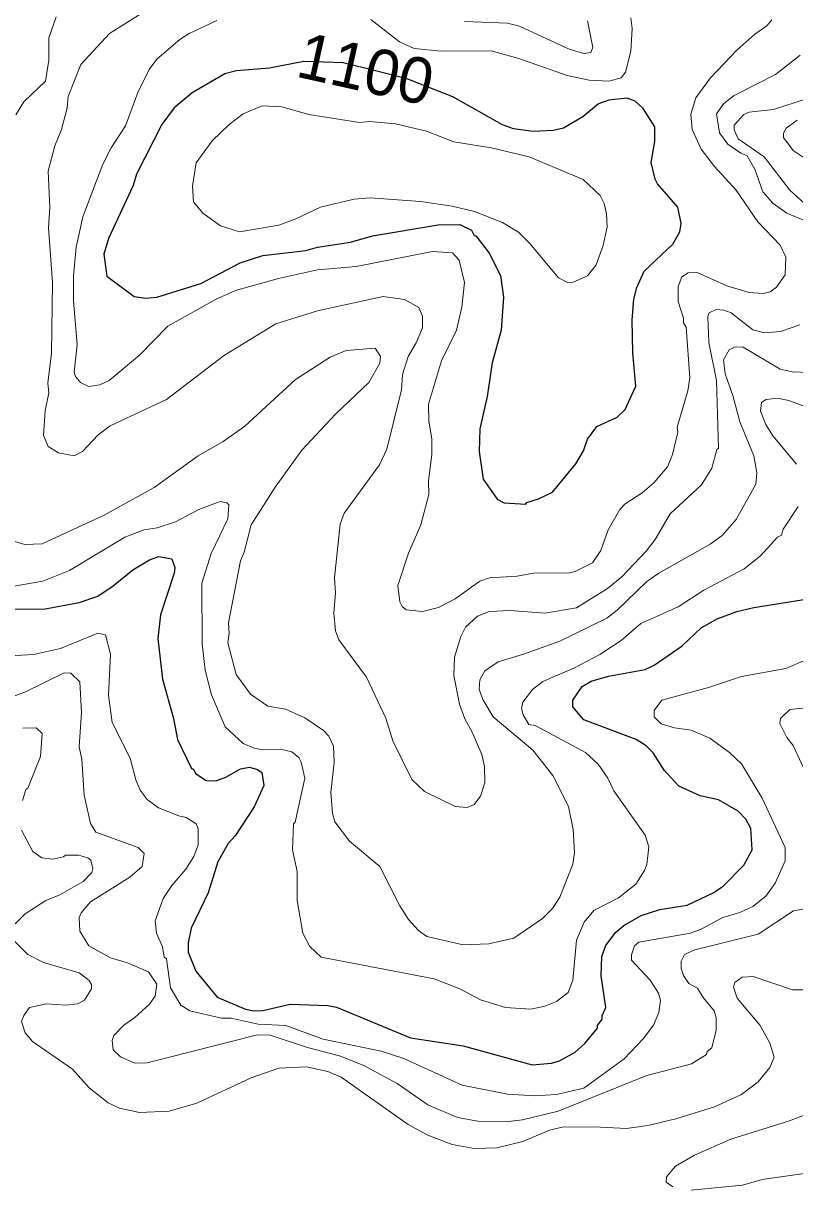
# Model space of a CAD drawing. Extents: x 447.8 to 473.9, y 7733.1 to 7760.8.
# Drawn here: x 469.013 to 470.364, y 7756.976 to 7759.012 of the extents above; entities that cross this region are included whole.
import ezdxf
from ezdxf.enums import TextEntityAlignment as Align

# ---------------------------------------------------------------- set-up
doc = ezdxf.new("R2010")
doc.units = 0
doc.header["$LTSCALE"] = 0.032
doc.layers.add('1', color=7, linetype='Continuous', lineweight=25)
doc.layers.add('2', color=7, linetype='Continuous', lineweight=13)
doc.layers.add('61', color=7, linetype='Continuous')

msp = doc.modelspace()

# ---------------------------------------------------------------- linework, layer by layer
at = {"layer": '1'}
msp.add_lwpolyline([(470.1237, 7758.7306), (470.1192, 7758.739), (470.1123, 7758.7681), (470.1188, 7758.8047), (470.1191, 7758.8303), (470.0986, 7758.8626), (470.0845, 7758.8752), (470.0705, 7758.8809), (470.0381, 7758.8771), (470.0202, 7758.8706), (469.9926, 7758.8478), (469.9591, 7758.8282), (469.9412, 7758.8241), (469.9059, 7758.8226), (469.8714, 7758.8273), (469.852, 7758.8343), (469.7655, 7758.8833), (469.6865, 7758.9141), (469.6299, 7758.9283), (469.5733, 7758.9425), (469.5045, 7758.9447), (469.4442, 7758.9331), (469.3868, 7758.9283), (469.3662, 7758.9236), (469.3092, 7758.8901), (469.2773, 7758.8636), (469.2562, 7758.8345), (469.2116, 7758.7479), (469.2056, 7758.7279), (469.1625, 7758.6353), (469.1544, 7758.6076), (469.1595, 7758.569), (469.2075, 7758.5339), (469.2278, 7758.5308), (469.247, 7758.5323), (469.324, 7758.5562), (469.3929, 7758.5923), (469.4325, 7758.6054), (469.5083, 7758.614), (469.5283, 7758.6198), (469.586, 7758.6286), (469.6245, 7758.6398), (469.7399, 7758.659), (469.7777, 7758.6597), (469.7979, 7758.65), (469.8027, 7758.6402), (469.8062, 7758.6394), (469.8291, 7758.6096), (469.8486, 7758.5705), (469.8541, 7758.5327), (469.8501, 7758.4746), (469.8342, 7758.4173), (469.8252, 7758.3584), (469.8125, 7758.3018), (469.8117, 7758.2622), (469.8182, 7758.214), (469.8432, 7758.1789), (469.855, 7758.1724), (469.893, 7758.1701), (469.8948, 7758.1732), (469.9155, 7758.1795), (469.9396, 7758.1914), (469.9806, 7758.241), (469.994, 7758.2638), (470.0009, 7758.2838), (470.0175, 7758.3061), (470.0532, 7758.3226), (470.0671, 7758.3357), (470.0858, 7758.3769), (470.0802, 7758.4349), (470.0794, 7758.4922), (470.0824, 7758.5292), (470.0872, 7758.5491), (470.1003, 7758.578), (470.1505, 7758.6251), (470.1626, 7758.647), (470.165, 7758.6615), (470.1594, 7758.6902)], close=True, dxfattribs=at)
for points in [[(468.9953, 7757.9872), (469.0489, 7757.9865), (469.1114, 7757.9981), (469.1438, 7758.0093), (469.1707, 7758.0271), (469.2051, 7758.0555), (469.2342, 7758.0729), (469.2509, 7758.0786), (469.2734, 7758.0747), (469.2785, 7758.0594), (469.2778, 7758.0497), (469.2538, 7757.9766), (469.249, 7757.9351), (469.2572, 7757.864), (469.2762, 7757.7948), (469.2832, 7757.7583), (469.3078, 7757.7075), (469.3115, 7757.7063), (469.3148, 7757.6989), (469.3333, 7757.6863), (469.3507, 7757.6861), (469.368, 7757.6924), (469.3938, 7757.707), (469.4092, 7757.7099), (469.4237, 7757.7059), (469.4308, 7757.7003), (469.4348, 7757.6776), (469.4174, 7757.6405), (469.3841, 7757.5895), (469.372, 7757.5761), (469.3538, 7757.5445), (469.337, 7757.4899), (469.3074, 7757.4282), (469.3019, 7757.4025), (469.3019, 7757.386), (469.3156, 7757.3528), (469.353, 7757.3071), (469.4026, 7757.2863), (469.417, 7757.2835), (469.433, 7757.2842), (469.4807, 7757.2953), (469.5463, 7757.2929), (469.5619, 7757.2897), (469.6912, 7757.2363), (469.7836, 7757.2224), (469.9043, 7757.1889), (469.938, 7757.1916), (469.9522, 7757.1962), (469.9797, 7757.2112), (469.9966, 7757.2264), (470.0183, 7757.2531)], [(470.0248, 7757.3448), (470.0264, 7757.3788), (470.0331, 7757.3976), (470.0503, 7757.4203), (470.0646, 7757.4325), (470.0951, 7757.45), (470.1279, 7757.4607), (470.1753, 7757.4686), (470.2223, 7757.4904), (470.239, 7757.5021), (470.2747, 7757.5381), (470.2894, 7757.5652), (470.2868, 7757.6028), (470.2779, 7757.6188), (470.2645, 7757.6329), (470.2304, 7757.6528), (470.1985, 7757.6598), (470.1609, 7757.6765), (470.1353, 7757.7046), (470.1162, 7757.7347), (470.1037, 7757.7473), (470.0861, 7757.7586), (469.9945, 7757.7925), (469.9756, 7757.8153), (469.9755, 7757.8271), (469.9916, 7757.8513), (470.0073, 7757.8606), (470.038, 7757.8691), (470.1021, 7757.8811), (470.1177, 7757.8882), (470.1665, 7757.9221), (470.1999, 7757.9537), (470.2282, 7757.9695), (470.2627, 7757.9823), (470.2923, 7757.9896), (470.3908, 7758.0049)], [(470.0183, 7757.2531), (470.0187, 7757.2579), (470.0265, 7757.2686), (470.0266, 7757.2751), (470.0329, 7757.2893), (470.0248, 7757.3448)]]:
    msp.add_lwpolyline(points, dxfattribs=at)
at = {"layer": '2'}
for points in [[(469.6434, 7758.5339), (469.5285, 7758.5084), (469.4555, 7758.4857), (469.3655, 7758.431), (469.2643, 7758.3532), (469.1658, 7758.307), (469.1447, 7758.2917), (469.1173, 7758.2621), (469.1027, 7758.255), (469.0752, 7758.2601), (469.0568, 7758.2711), (469.0486, 7758.2906), (469.0518, 7758.3335), (469.0581, 7758.3653), (469.0567, 7758.3818), (469.063, 7758.4342), (469.0646, 7758.5583), (469.0574, 7758.6538), (469.0599, 7758.6886), (469.057, 7758.753), (469.0688, 7758.7975), (469.0806, 7758.8258), (469.0901, 7758.8636), (469.0919, 7758.8836), (469.1144, 7758.9395), (469.1641, 7758.9938), (469.2602, 7759.0545)], [(469.0711, 7759.0228), (469.0582, 7758.9861), (469.0581, 7758.9472), (469.0524, 7758.9107), (469.0142, 7758.8746), (469.0006, 7758.8515)], [(469.3521, 7759.0166), (469.3037, 7758.9942), (469.2874, 7758.9836), (469.2473, 7758.9491), (469.2339, 7758.931), (469.2141, 7758.8909), (469.1921, 7758.8324), (469.1674, 7758.7939), (469.1529, 7758.7651), (469.1175, 7758.673), (469.1062, 7758.6202), (469.1015, 7758.5699), (469.1015, 7758.5253), (469.1078, 7758.4496), (469.1023, 7758.4012), (469.105, 7758.3934), (469.1138, 7758.3831), (469.1275, 7758.3761), (469.1475, 7758.3792), (469.1637, 7758.3869), (469.2167, 7758.4311), (469.2664, 7758.4815), (469.3497, 7758.5282), (469.3847, 7758.5439), (469.4602, 7758.5652), (469.5282, 7758.5805), (469.5959, 7758.5861), (469.7296, 7758.6125), (469.7648, 7758.61), (469.7762, 7758.5973), (469.786, 7758.5583), (469.7812, 7758.5148), (469.7715, 7758.4745), (469.7457, 7758.4211), (469.7228, 7758.345), (469.7236, 7758.3156), (469.7284, 7758.2846), (469.7283, 7758.2579), (469.7228, 7758.2104), (469.7235, 7758.1871), (469.7094, 7758.1342), (469.688, 7758.0844), (469.6691, 7758.028), (469.6725, 7757.9995), (469.6769, 7757.9908), (469.6835, 7757.9855), (469.7125, 7757.9825), (469.7405, 7757.9894), (469.7694, 7758.0043), (469.8125, 7758.0353), (469.8296, 7758.041), (469.8781, 7758.0442), (469.9063, 7758.0497), (469.9694, 7758.0498), (469.9794, 7758.0522), (470.0098, 7758.0676), (470.0246, 7758.0892), (470.0371, 7758.1254), (470.0576, 7758.161), (470.0669, 7758.1709), (470.0965, 7758.1902), (470.1169, 7758.2077)], [(470.077, 7759.0213), (470.0794, 7759.0027), (470.0769, 7758.963), (470.0677, 7758.9262), (470.0601, 7758.9165), (470.0382, 7758.9102), (470.0037, 7758.9123), (469.9652, 7758.9204), (469.8811, 7758.95), (469.8322, 7758.9636), (469.7448, 7758.9628), (469.6978, 7758.9676), (469.672, 7758.9795), (469.622, 7759.0187)], [(469.7857, 7759.0149), (469.8613, 7759.0118), (469.8822, 7759.0068), (469.9691, 7758.9667), (469.9944, 7758.9592), (470.0066, 7758.9606), (470.0104, 7758.9693), (470.001, 7759.0159)], [(470.1764, 7758.3688), (470.1803, 7758.3913), (470.1739, 7758.48), (470.1692, 7758.4873), (470.169, 7758.4956), (470.1596, 7758.5246), (470.1595, 7758.5512), (470.1659, 7758.5683), (470.1773, 7758.5748), (470.1929, 7758.5756), (470.2451, 7758.5521), (470.284, 7758.5405), (470.3086, 7758.5388), (470.3206, 7758.542), (470.3317, 7758.5499), (470.3469, 7758.5716), (470.3479, 7758.6026), (470.3383, 7758.6237), (470.2994, 7758.6643), (470.2615, 7758.7197), (470.2234, 7758.7612), (470.2002, 7758.7912), (470.1844, 7758.8261), (470.1821, 7758.8526), (470.1908, 7758.8816), (470.2166, 7758.9166), (470.2626, 7758.9648), (470.2937, 7758.9926), (470.3148, 7759.0075), (470.3236, 7759.0181)], [(470.3732, 7758.956), (470.3303, 7758.922), (470.258, 7758.8853), (470.2396, 7758.8713), (470.2271, 7758.8534), (470.2322, 7758.82), (470.2468, 7758.8003), (470.2692, 7758.7846), (470.2808, 7758.7797), (470.2942, 7758.7567), (470.3077, 7758.717), (470.3263, 7758.6966), (470.3498, 7758.6797), (470.3851, 7758.665)], [(470.388, 7758.6902), (470.3554, 7758.7197), (470.3105, 7758.7781), (470.2648, 7758.8094), (470.2576, 7758.8251), (470.2576, 7758.8336), (470.2748, 7758.8524), (470.2842, 7758.8562), (470.3268, 7758.8607), (470.3843, 7758.8796)], [(470.368, 7758.8425), (470.3485, 7758.8283), (470.3441, 7758.8195), (470.3441, 7758.812), (470.3611, 7758.7893), (470.4029, 7758.7611)], [(469.7013, 7758.4527), (469.7121, 7758.4788), (469.7121, 7758.4993), (469.7059, 7758.5145), (469.681, 7758.5285), (469.6434, 7758.5339)], [(470.3728, 7758.4842), (470.3388, 7758.4722), (470.3106, 7758.4698), (470.2904, 7758.4755), (470.2525, 7758.5048), (470.2397, 7758.5098), (470.2263, 7758.5106), (470.2141, 7758.505), (470.2115, 7758.4984), (470.2133, 7758.4534), (470.2269, 7758.3864), (470.2301, 7758.2674), (470.2277, 7758.2659), (470.2188, 7758.2334), (470.2008, 7758.204), (470.1455, 7758.1534), (470.1196, 7758.1081), (470.1038, 7758.0877), (470.0614, 7758.043), (470.0359, 7758.0224), (469.9819, 7757.989), (469.9262, 7757.9793), (469.8654, 7757.9841), (469.8296, 7757.9825), (469.8086, 7757.9743), (469.7875, 7757.955), (469.7792, 7757.9386), (469.7684, 7757.9026), (469.7668, 7757.8702), (469.7768, 7757.8203), (469.7862, 7757.7946), (469.7993, 7757.7714), (469.8161, 7757.7319), (469.8205, 7757.7109), (469.8213, 7757.6827), (469.814, 7757.659), (469.8025, 7757.6446), (469.7905, 7757.6394), (469.7692, 7757.641), (469.7156, 7757.6675), (469.6936, 7757.6882), (469.6603, 7757.7562), (469.6479, 7757.7954), (469.6142, 7757.8673), (469.5657, 7757.9325), (469.56, 7757.9483), (469.5568, 7757.9798), (469.5599, 7758.0145), (469.5584, 7758.0411), (469.5682, 7758.1354), (469.5754, 7758.1543), (469.6369, 7758.239), (469.6497, 7758.2663), (469.6754, 7758.3704), (469.677, 7758.3972), (469.6869, 7758.4287), (469.7013, 7758.4527)], [(468.9735, 7758.1122), (469.0162, 7758.0995), (469.0466, 7758.101), (469.1553, 7758.1512), (469.2425, 7758.1996), (469.3195, 7758.2545), (469.3631, 7758.28), (469.401, 7758.3068), (469.49, 7758.3882), (469.5506, 7758.4275), (469.5784, 7758.4393), (469.6294, 7758.4433), (469.6389, 7758.4288), (469.6377, 7758.4169), (469.6183, 7758.383), (469.5597, 7758.3277), (469.5012, 7758.2644), (469.4543, 7758.1999), (469.4126, 7758.1343), (469.4, 7758.0861), (469.3934, 7758.0712), (469.3726, 7757.9623), (469.3741, 7757.9444), (469.3717, 7757.9276), (469.3859, 7757.8721), (469.4109, 7757.8375), (469.4415, 7757.8166), (469.4723, 7757.8113), (469.5064, 7757.796), (469.5391, 7757.774), (469.5485, 7757.7644), (469.5567, 7757.7465), (469.5575, 7757.718), (469.552, 7757.6655), (469.5548, 7757.6292), (469.559, 7757.614), (469.5846, 7757.5802), (469.6377, 7757.5359), (469.6724, 7757.4672), (469.6879, 7757.4433), (469.7053, 7757.4243), (469.7196, 7757.4138), (469.7837, 7757.399), (469.8281, 7757.4006), (469.8723, 7757.4108), (469.9221, 7757.4451), (469.9399, 7757.4627), (469.9527, 7757.4822), (469.9753, 7757.5403), (469.9784, 7757.5608), (469.9761, 7757.6006), (469.9678, 7757.6412), (469.9401, 7757.6952), (469.9052, 7757.7397), (469.8359, 7757.798), (469.8178, 7757.8286), (469.8117, 7757.8462), (469.8124, 7757.8625), (469.8216, 7757.8785), (469.8444, 7757.8945), (469.8893, 7757.9074), (469.9524, 7757.9302), (470.0348, 7757.9706), (470.0527, 7757.9846), (470.1047, 7758.0351)], [(470.2957, 7758.2051), (470.2974, 7758.2252), (470.2923, 7758.2545), (470.2674, 7758.3143), (470.2554, 7758.3603), (470.2421, 7758.398), (470.239, 7758.423), (470.249, 7758.4403), (470.2593, 7758.4457), (470.2735, 7758.4451), (470.3382, 7758.4062), (470.3592, 7758.4017), (470.4167, 7758.3993)], [(470.1169, 7758.2077), (470.1412, 7758.2357), (470.15, 7758.2573), (470.1594, 7758.2964), (470.1581, 7758.305), (470.1764, 7758.3688)], [(470.419, 7758.3272), (470.3532, 7758.3515), (470.3334, 7758.3558), (470.3137, 7758.3535), (470.3058, 7758.3481), (470.3039, 7758.3328), (470.3133, 7758.3098), (470.3256, 7758.29), (470.3667, 7758.2399)], [(470.1047, 7758.0351), (470.1257, 7758.0496), (470.2159, 7758.1004), (470.237, 7758.1152), (470.2614, 7758.1431), (470.2957, 7758.2051)], [(470.0555, 7757.481), (470.0119, 7757.4589), (469.9951, 7757.4387), (469.9818, 7757.4073), (469.9751, 7757.3369), (469.967, 7757.3157), (469.9465, 7757.3), (469.9266, 7757.2918), (469.9019, 7757.2865), (469.8578, 7757.2891), (469.8135, 7757.3026), (469.7777, 7757.3221), (469.7328, 7757.3396), (469.535, 7757.3771), (469.5148, 7757.396), (469.5025, 7757.4191), (469.4927, 7757.4768), (469.4926, 7757.5271), (469.4847, 7757.565), (469.4863, 7757.611), (469.4895, 7757.6135), (469.5061, 7757.6909), (469.5001, 7757.7189), (469.4958, 7757.7267), (469.4833, 7757.7369), (469.4635, 7757.7412), (469.4338, 7757.7404), (469.4173, 7757.7431), (469.3983, 7757.7515), (469.3669, 7757.7807), (469.3429, 7757.8362), (469.3319, 7757.8796), (469.3268, 7757.926), (469.326, 7758.0318), (469.3422, 7758.0841), (469.3716, 7758.1444), (469.3731, 7758.1692), (469.3697, 7758.1725), (469.3582, 7758.1749), (469.3209, 7758.1611), (469.2799, 7758.1391), (469.248, 7758.1285), (469.2253, 7758.1252), (469.1915, 7758.1125), (469.0945, 7758.0539), (469.0475, 7758.0355), (468.9835, 7758.0242)], [(470.3698, 7758.1659), (470.3435, 7758.1264), (470.3407, 7758.1158), (470.3337, 7758.1123), (470.3036, 7758.08), (470.2753, 7758.0572), (470.2044, 7758.0199), (470.16, 7757.9906), (470.0944, 7757.9612), (470.0599, 7757.9318), (470.0228, 7757.9073), (469.9781, 7757.8837), (469.9226, 7757.86), (469.905, 7757.8456), (469.8877, 7757.8239), (469.8855, 7757.8125), (469.8883, 7757.8016), (469.8985, 7757.7844), (469.9094, 7757.7827), (469.9976, 7757.7355), (470.0198, 7757.715), (470.0369, 7757.6906), (470.0472, 7757.6685), (470.1019, 7757.5908)], [(468.9785, 7757.9039), (469.0316, 7757.9072), (469.0785, 7757.9177), (469.144, 7757.9447), (469.1572, 7757.9416), (469.1664, 7757.9077), (469.1625, 7757.8359), (469.1689, 7757.7883), (469.2008, 7757.7259), (469.2104, 7757.6877), (469.2182, 7757.6696)], [(469.3163, 7757.6105), (469.3195, 7757.602), (469.3195, 7757.5739), (469.3121, 7757.5534), (469.298, 7757.5311), (469.2733, 7757.5026), (469.2581, 7757.4803), (469.2442, 7757.4412), (469.2464, 7757.4196), (469.2569, 7757.3954), (469.2602, 7757.3776), (469.2642, 7757.3746), (469.2714, 7757.3238), (469.2894, 7757.2936), (469.3049, 7757.2836), (469.3606, 7757.2707), (469.3775, 7757.2706), (469.4247, 7757.2603), (469.4731, 7757.2579), (469.5381, 7757.2336), (469.6398, 7757.213), (469.6793, 7757.1999), (469.7818, 7757.1532), (469.8608, 7757.1374), (469.9085, 7757.1344), (469.947, 7757.1368), (469.9949, 7757.1482), (470.0655, 7757.1996), (470.0986, 7757.2344), (470.1164, 7757.2581), (470.1261, 7757.2808), (470.1291, 7757.3024), (470.1255, 7757.3146), (470.1106, 7757.3369), (470.0779, 7757.372), (470.0779, 7757.3812), (470.0835, 7757.3973), (470.091, 7757.4038), (470.1815, 7757.4193), (470.1999, 7757.4263), (470.2381, 7757.447), (470.2675, 7757.4553), (470.2905, 7757.4659), (470.3131, 7757.4844), (470.3297, 7757.5066), (470.3471, 7757.5459), (470.3469, 7757.5695), (470.307, 7757.6554), (470.2706, 7757.7157), (470.2496, 7757.7353), (470.215, 7757.7607), (470.1827, 7757.7746), (470.1533, 7757.7785), (470.1302, 7757.7857), (470.1178, 7757.7979), (470.1179, 7757.809), (470.131, 7757.827), (470.2131, 7757.8495), (470.2705, 7757.8687), (470.3482, 7757.8826), (470.4242, 7757.9151)], [(468.9656, 7757.823), (469.0162, 7757.8412), (469.085, 7757.875), (469.0969, 7757.8747), (469.1125, 7757.8591), (469.1151, 7757.8054), (469.1112, 7757.7452), (469.1159, 7757.7231), (469.1201, 7757.6606), (469.1309, 7757.6112), (469.1403, 7757.5959), (469.2146, 7757.5691), (469.2249, 7757.5589), (469.2217, 7757.5363), (469.2002, 7757.5171), (469.1309, 7757.474), (469.1145, 7757.4549), (469.1112, 7757.4466), (469.1126, 7757.4227), (469.1281, 7757.3971), (469.1661, 7757.3761), (469.1959, 7757.3674), (469.2326, 7757.3517), (469.2473, 7757.3304), (469.2442, 7757.3094), (469.2341, 7757.295), (469.2087, 7757.2717), (469.1895, 7757.2585), (469.1722, 7757.2401), (469.1689, 7757.2318), (469.1705, 7757.2149), (469.1835, 7757.2032), (469.2085, 7757.1921), (469.2304, 7757.1922), (469.4212, 7757.241), (469.4436, 7757.2416), (469.5109, 7757.2191), (469.5668, 7757.2045), (469.6097, 7757.1875), (469.6678, 7757.156), (469.7218, 7757.1189), (469.7735, 7757.0969), (469.8093, 7757.0904), (469.862, 7757.0895), (469.8874, 7757.0928), (469.9499, 7757.1076), (470.1047, 7757.1703), (470.1828, 7757.1905), (470.2091, 7757.2068), (470.2107, 7757.2123), (470.2185, 7757.2185), (470.226, 7757.2495), (470.226, 7757.2719), (470.2227, 7757.2834), (470.2033, 7757.307), (470.1938, 7757.3234), (470.1784, 7757.3312), (470.1692, 7757.3455)], [(470.3972, 7757.6697), (470.3609, 7757.7481), (470.35, 7757.7619), (470.3378, 7757.7864), (470.339, 7757.7953), (470.3553, 7757.8108), (470.3888, 7757.8141)], [(469.0119, 7757.6513), (469.0179, 7757.6708), (469.0213, 7757.6734), (469.0436, 7757.7288), (469.0468, 7757.7691), (469.0359, 7757.7788), (469.0129, 7757.778)], [(469.2182, 7757.6696), (469.2303, 7757.6533), (469.2504, 7757.6389), (469.2858, 7757.6246), (469.2988, 7757.622), (469.3163, 7757.6105)], [(468.999, 7757.4356), (469.0167, 7757.4534), (469.0532, 7757.4765), (469.0777, 7757.4864), (469.1181, 7757.51), (469.1335, 7757.5258), (469.1351, 7757.5327), (469.1316, 7757.5474), (469.1266, 7757.5514), (469.1102, 7757.5559), (469.0874, 7757.556), (469.084, 7757.5527), (469.065, 7757.5489), (469.046, 7757.5514), (469.0303, 7757.5623), (469.0105, 7757.5999)], [(470.1019, 7757.5908), (470.1082, 7757.5704), (470.1048, 7757.5393), (470.101, 7757.5288), (470.0858, 7757.5054), (470.0555, 7757.481)], [(470.3, 7757.4179), (470.3618, 7757.4582), (470.4339, 7757.4715)], [(469.7214, 7757.0657), (469.6871, 7757.0848), (469.5696, 7757.1672), (469.5465, 7757.177), (469.5089, 7757.1856), (469.4606, 7757.1832), (469.4123, 7757.1663), (469.3173, 7757.1221), (469.2688, 7757.1077), (469.2166, 7757.1056), (469.1821, 7757.1131), (469.1621, 7757.1225), (469.129, 7757.1486), (469.0998, 7757.1816), (469.0295, 7757.2297), (469.0167, 7757.2452), (469.0102, 7757.2647), (469.0142, 7757.2755), (469.0244, 7757.2892), (469.0542, 7757.2955), (469.0881, 7757.2931), (469.1081, 7757.2956), (469.1209, 7757.3022), (469.1327, 7757.3222), (469.1327, 7757.3293), (469.1288, 7757.3368), (469.1111, 7757.35), (469.0486, 7757.3682), (469.0216, 7757.3819), (468.9987, 7757.4046)], [(470.1692, 7757.3455), (470.1652, 7757.3576), (470.1652, 7757.3705), (470.1711, 7757.3821), (470.1891, 7757.3902), (470.3, 7757.4179)], [(470.3937, 7757.3204), (470.3596, 7757.3204), (470.291, 7757.3438), (470.2719, 7757.3426), (470.2589, 7757.3328), (470.2566, 7757.3251), (470.2632, 7757.3055), (470.3034, 7757.258), (470.3202, 7757.227), (470.3278, 7757.2021), (470.3203, 7757.184), (470.2999, 7757.1594), (470.2704, 7757.1369), (470.2231, 7757.1155), (470.1554, 7757.0945), (470.1066, 7757.083), (470.0692, 7757.0775), (470.0127, 7757.0806), (469.9566, 7757.0799), (469.9346, 7757.0746)], [(470.1502, 7756.9755), (470.1389, 7756.9835), (470.1392, 7756.993), (470.1548, 7757.0117), (470.1885, 7757.0309), (470.252, 7757.0588), (470.3544, 7757.0909), (470.3907, 7757.1049)], [(469.9346, 7757.0746), (469.888, 7757.0548), (469.8426, 7757.0437), (469.8025, 7757.0427), (469.764, 7757.0498), (469.7214, 7757.0657)], [(471.326, 7756.9688), (471.2842, 7756.9892), (471.2706, 7756.9891), (471.2577, 7756.9949), (471.1981, 7757.0005), (471.1054, 7756.9949), (471.0724, 7756.9885), (470.9923, 7756.9853), (470.9031, 7756.995), (470.8078, 7757.0126), (470.7467, 7757.0271), (470.6867, 7757.0286), (470.5703, 7757.0159), (470.4779, 7757.0125), (470.3067, 7756.9884), (470.2723, 7756.9786), (470.1825, 7756.9693)]]:
    msp.add_lwpolyline(points, dxfattribs=at)
msp.add_lwpolyline([(470.0304, 7758.6961), (470.0232, 7758.7101), (469.9933, 7758.7385), (469.8987, 7758.778), (469.8322, 7758.7937), (469.7669, 7758.8044), (469.7192, 7758.8229), (469.6648, 7758.836), (469.6197, 7758.8401), (469.6018, 7758.8381), (469.5132, 7758.8522), (469.4661, 7758.8657), (469.4315, 7758.8674), (469.3986, 7758.8533), (469.3737, 7758.8348), (469.344, 7758.8061), (469.3162, 7758.7674), (469.3099, 7758.727), (469.3116, 7758.6995), (469.328, 7758.6795), (469.3588, 7758.6574), (469.3917, 7758.647), (469.4607, 7758.6586), (469.4907, 7758.6693), (469.5338, 7758.6898), (469.5924, 7758.7039), (469.6209, 7758.7062), (469.709, 7758.6998), (469.7639, 7758.6918), (469.803, 7758.6824), (469.852, 7758.6629), (469.8804, 7758.6463), (469.9003, 7758.6264), (469.9501, 7758.5665), (469.9659, 7758.558), (469.9758, 7758.559), (470.0009, 7758.5699), (470.016, 7758.5888), (470.0283, 7758.6228), (470.0353, 7758.6557), (470.0345, 7758.6782)], close=True, dxfattribs=at)

# ---------------------------------------------------------------- texts
at = {"layer": '61'}
msp.add_text('1100', height=0.08, rotation=347.411, dxfattribs=at).set_placement((469.6043, 7758.8931), align=Align.CENTER)

doc.saveas('drawing.dxf')
